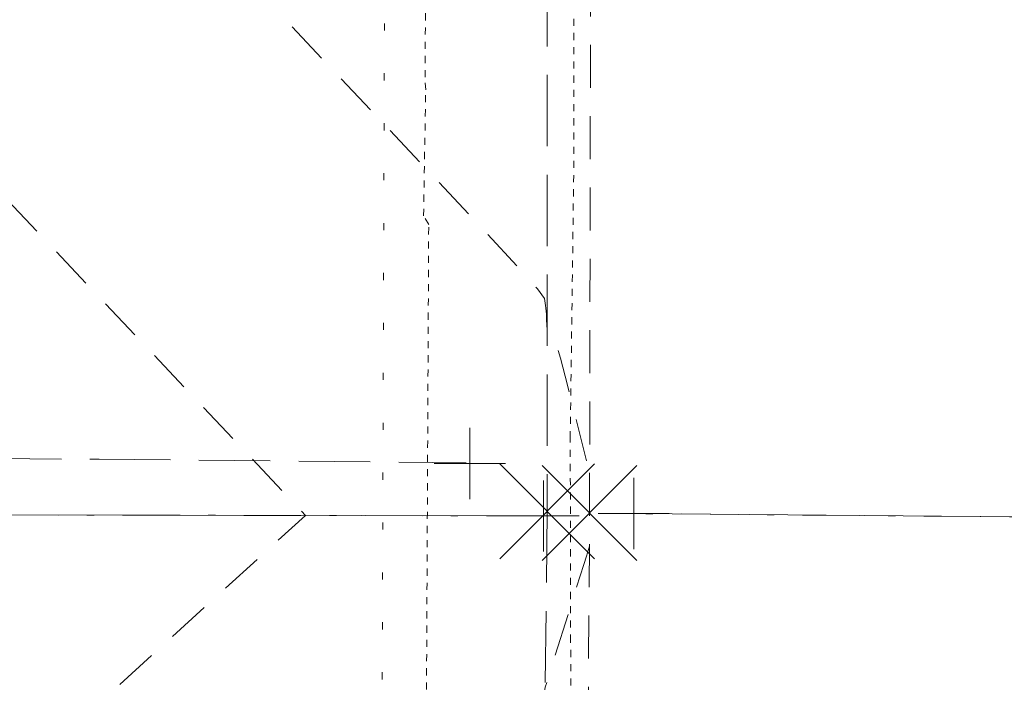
# Model space of a CAD drawing. Extents: x 146022 to 147316, y 438423 to 438809.
# Tile 303 of 322: x 147080 to 147094, y 438625 to 438634. Entities that reach past the tile are written whole.
import ezdxf

# ---------------------------------------------------------------- set-up
doc = ezdxf.new("R2010")
doc.units = 0
doc.header["$MEASUREMENT"] = 0
for name, pattern in [('bexisting', [0.12499975, 0.062499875, -0.062499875]), ('CENTER LINE DOUBLE SOLID', [0]), ('DGN Style 1', [0.6026886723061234, 0.001002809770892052, -0.6016858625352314]), ('DGN Style 2', [1.0028097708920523, 0.6016858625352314, -0.4011239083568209]), ('DGN Style 3', [1.403933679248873, 1.002809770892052, -0.4011239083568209]), ('DGN Style 4', [1.6054984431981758, 0.8022478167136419, -0.4011239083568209, 0.001002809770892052, -0.4011239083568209])]:
    doc.linetypes.add(name, pattern=pattern)
for name, color, linetype, lineweight in [('BR_X_Slab_Hidden', 6, 'bexisting', 0), ('BR_X_SV_Bottom_of_Beam', 230, 'DGN Style 3', 0), ('BR_X_SV_Deck_Top', 230, 'DGN Style 3', 0), ('DR_X_Erosion_Control', 7, 'DGN Style 1', 0), ('PM_X_CL_Double_Solid', 40, 'CENTER LINE DOUBLE SOLID', 0), ('PV_X_COP', 4, 'DGN Style 4', 0), ('SV_X_Break_Lines', 4, 'DGN Style 2', 0), ('SV_X_Random_Point (Construction)', 7, 'Continuous', 0)]:
    doc.layers.add(name, color=color, linetype=linetype, lineweight=lineweight)
doc.layers.add('SV_X_Shot_Marker (Construction)', color=40, linetype='Continuous', lineweight=0, transparency=0.5)

# ---------------------------------------------------------------- blocks, each defined once
blk = doc.blocks.new('SVPT_172')
at = {"layer": 'SV_X_Shot_Marker (Construction)', "transparency": 33554495}
for p, q in [((0, 0.02500000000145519), (0, -0.02499999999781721)), ((-0.0249999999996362, 0), (0.0249999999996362, 0))]:
    blk.add_line(p, q, dxfattribs=at)
blk.add_point((0, 0), dxfattribs=at)
blk = doc.blocks.new('SVPT_173')
at = {"layer": 'SV_X_Shot_Marker (Construction)', "transparency": 33554495}
for p, q in [((0, 0.02500000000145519), (0, -0.02499999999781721)), ((-0.0249999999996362, 0), (0.0249999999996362, 0))]:
    blk.add_line(p, q, dxfattribs=at)
blk.add_point((0, 0), dxfattribs=at)
blk = doc.blocks.new('X_96')
at = {"layer": 'SV_X_Random_Point (Construction)', "color": 7, "linetype": 'Continuous', "lineweight": 0, "transparency": 33554559}
for p, q in [((-0.03333333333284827, -0.03337499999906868), (0.03333333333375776, 0.03337499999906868)), ((-0.03333333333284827, 0.03337499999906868), (0.03333333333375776, -0.03337499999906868))]:
    blk.add_line(p, q, dxfattribs=at)
blk = doc.blocks.new('X_99')
at = {"layer": 'SV_X_Random_Point (Construction)', "color": 7, "linetype": 'Continuous', "lineweight": 0, "transparency": 33554559}
for p, q in [((-0.03333333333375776, -0.03337499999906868), (0.03333333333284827, 0.03337499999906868)), ((-0.03333333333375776, 0.03337499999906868), (0.03333333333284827, -0.03337499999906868))]:
    blk.add_line(p, q, dxfattribs=at)
blk = doc.blocks.new('SVPT_991')
at = {"layer": 'SV_X_Shot_Marker (Construction)', "transparency": 33554495}
for p, q in [((0, 0.02500000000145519), (0, -0.02499999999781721)), ((-0.0250000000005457, 3.637978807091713e-12), (0.0249999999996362, 3.637978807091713e-12))]:
    blk.add_line(p, q, dxfattribs=at)
blk.add_point((0, 3.637978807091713e-12), dxfattribs=at)
blk = doc.blocks.new('SVPT_992')
at = {"layer": 'SV_X_Shot_Marker (Construction)', "transparency": 33554495}
for p, q in [((0, 0.02500000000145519), (0, -0.02499999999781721)), ((-0.0250000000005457, 3.637978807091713e-12), (0.0249999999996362, 3.637978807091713e-12))]:
    blk.add_line(p, q, dxfattribs=at)
blk.add_point((0, 3.637978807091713e-12), dxfattribs=at)
blk = doc.blocks.new('SVPT_1134')
at = {"layer": 'SV_X_Shot_Marker (Construction)', "transparency": 33554495}
for p, q in [((9.094947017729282e-13, 0.02500000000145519), (9.094947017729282e-13, -0.02499999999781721)), ((-0.0249999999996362, 0), (0.0250000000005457, 0))]:
    blk.add_line(p, q, dxfattribs=at)
blk.add_point((9.094947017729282e-13, 0), dxfattribs=at)
blk = doc.blocks.new('*U1358', base_point=(146987.0690416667, 438628.4955, 1138.493))
at = {"layer": 'BR_X_SV_Deck_Top', "color": 136, "linetype": 'DGN Style 2', "lineweight": 0, "flags": 128}
for points, elevation in [([(147088.2677911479, 438642.4729197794), (147088.1623720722, 438642.8355876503), (147088.1422690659, 438642.8886300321), (147088.127139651, 438642.8923280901), (147088.1169838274, 438642.8466818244), (147088.1118015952, 438642.7516912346), (147088.1046137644, 438642.4325905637), (147088.0958052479, 438642.3276619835), (147088.074770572, 438642.2522017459), (147088.0415097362, 438642.206209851), (147087.996022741, 438642.1896862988), (147087.8117789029, 438642.1837836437), (147087.7482302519, 438642.1854721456), (147087.7313252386, 438642.1882916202), (147087.6994623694, 438642.1975659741), (147087.6388062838, 438642.200492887), (147087.2252490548, 438642.2030408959), (147085.8013915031, 438642.2001823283), (147085.0736626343, 438642.1974462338), (147084.4969106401, 438642.192957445), (147083.5155286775, 438642.1836380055), (147082.5150749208, 438642.1824060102), (147081.8276517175, 438642.18333994), (147078.5549974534, 438642.1881278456), (147077.7348983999, 438642.1850846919), (147074.3634029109, 438642.1578094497), (147073.9054106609, 438642.1549661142), (147073.3827764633, 438642.1531009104), (147072.7955003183, 438642.1522138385), (147072.1435822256, 438642.1523048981), (147069.7074267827, 438642.1541717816), (147069.2413511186, 438642.1539711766), (147068.9207177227, 438642.1532500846), (147068.7455265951, 438642.1520085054), (147068.4722732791, 438642.148003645), (147068.3809019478, 438642.1466588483), (147068.311727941, 438642.1456281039), (147068.2647512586, 438642.1449114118), (147068.2399719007, 438642.1445087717), (147068.2034900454, 438642.1438538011), (147068.1925198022, 438642.1398193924), (147068.1869704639, 438642.1282073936), (147068.1868420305, 438642.1090178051), (147068.192134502, 438642.0822506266), (147068.2134756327, 438642.0007680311), (147068.2351767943, 438641.9731321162), (147068.284274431, 438641.9513363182), (147068.3607685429, 438641.935380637), (147068.4646591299, 438641.9252650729), (147068.7782293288, 438641.9060770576), (147068.8812056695, 438641.9007356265), (147068.9549570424, 438641.8991023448), (147068.9994834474, 438641.9011772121), (147069.0147848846, 438641.9069602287), (147069.0180000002, 438641.9425999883), (147069.5432307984, 438642.1314615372), (147070.204220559, 438642.1192499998), (147070.1294686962, 438642.1111080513), (147070.0972303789, 438642.1054955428), (147070.0325519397, 438642.0921474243), (147069.9354333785, 438642.0710636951), (147069.8058746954, 438642.0422443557), (147069.4171313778, 438641.9550786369), (147069.3145451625, 438641.9008831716), (147069.2983440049, 438641.8036710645), (147069.368527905, 438641.6634423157), (147069.5250968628, 438641.4801969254), (147070.0577941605, 438640.9341870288), (147070.307235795, 438640.7104960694), (147070.6560377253, 438640.4489306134), (147071.1041999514, 438640.149490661), (147071.6517224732, 438639.8121762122), (147074.4386682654, 438638.1496682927), (147076.996035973, 438635.2230533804), (147077.5921067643, 438634.550943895), (147078.2843044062, 438633.7888789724), (147079.0726288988, 438632.9368586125), (147079.9570802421, 438631.9948828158), (147084.3088158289, 438627.3890997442), (147079.5373122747, 438623.0435655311), (147078.5551991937, 438622.1470402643), (147077.6537900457, 438621.3198362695), (147076.8330848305, 438620.561953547), (147076.0930835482, 438619.8733920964), (147072.8280534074, 438616.8218549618), (147070.3212297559, 438615.7608957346), (147070.0270437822, 438615.6389510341), (147069.8378290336, 438615.5632487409), (147069.7535855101, 438615.5337888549), (147069.6688977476, 438615.5168857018), (147069.6360573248, 438615.491196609), (147069.6010518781, 438615.4268066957), (147069.5638814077, 438615.3237159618), (147069.5245459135, 438615.1819244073), (147069.416764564, 438614.7522125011), (147069.3895794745, 438614.6104155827), (147069.3888602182, 438614.5073087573), (147069.4146067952, 438614.4428920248), (147069.4668192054, 438614.4171653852), (147069.7273346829, 438614.3903845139), (147070.022619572, 438614.3505677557), (147071.3044944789, 438614.1644835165), (147073.0984518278, 438614.1487898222), (147073.4752595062, 438614.145179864), (147073.8368436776, 438614.141075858), (147075.3770759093, 438614.1171480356), (147076.1484321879, 438614.1017534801), (147076.6273394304, 438614.0905189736), (147077.1683994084, 438614.0769263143), (147079.1639604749, 438614.0260390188), (147079.4292802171, 438614.0210944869), (147079.4900555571, 438614.0227014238), (147079.3462864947, 438614.03085983), (147078.6901764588, 438614.0613508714), (147078.5715774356, 438614.0702328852), (147078.7078628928, 438614.0740106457), (147079.0990328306, 438614.0726841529), (147083.7875708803, 438614.0189693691), (147084.9008911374, 438614.0041355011), (147087.1500758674, 438613.9661996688), (147087.6331420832, 438613.9612777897), (147087.7384463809, 438613.9624595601), (147087.8981655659, 438613.9688489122), (147087.950857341, 438613.957784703), (147087.9891432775, 438613.9198000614), (147088.0130233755, 438613.8548949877), (147088.0224976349, 438613.7630694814), (147088.0285545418, 438613.4823075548), (147088.0326428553, 438613.3981147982), (147088.0403651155, 438613.3561079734), (147088.0517213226, 438613.3562870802), (147088.0667114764, 438613.3986521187), (147088.1451447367, 438613.6947894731)], 1136.300000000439), ([(147088.2888607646, 438642.3242798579), (147088.2185813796, 438642.5660584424), (147088.2051793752, 438642.6014200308), (147088.1950930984, 438642.603885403), (147088.1883225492, 438642.5734545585), (147088.1848677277, 438642.5101274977), (147088.1800758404, 438642.2973937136), (147088.1702815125, 438642.2273053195), (147088.1444924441, 438642.1765904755), (147088.1027086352, 438642.1452491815), (147088.0449300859, 438642.1332814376), (147087.8100698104, 438642.1257571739), (147087.7632481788, 438642.1259940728), (147087.7290627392, 438642.1279095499), (147087.7075134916, 438642.1315036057), (147087.6668970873, 438642.1433258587), (147087.5895772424, 438642.1470568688), (147087.3880800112, 438642.1493832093), (147086.6125533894, 438642.1498218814), (147085.2473781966, 438642.1466609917), (147084.7594942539, 438642.1451963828), (147084.3197238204, 438642.1431732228), (147083.928066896, 438642.140591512), (147083.5845234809, 438642.1374512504), (147082.7325590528, 438642.1283324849), (147082.3335310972, 438642.1255715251), (147081.7754205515, 438642.12412772), (147081.0582274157, 438642.1240010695), (147080.1819516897, 438642.1251915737), (147077.6331063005, 438642.1301224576), (147076.7810091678, 438642.1316070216), (147076.1363518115, 438642.1323625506), (147075.6991342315, 438642.1323890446), (147075.4693564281, 438642.1316865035), (147074.8810861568, 438642.1267068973), (147074.9249018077, 438641.9967960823), (147074.9260371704, 438641.9716666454), (147074.9106651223, 438641.9519543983), (147074.8787856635, 438641.9376593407), (147074.8303987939, 438641.9287814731), (147074.6793572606, 438641.9123300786), (147074.6277003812, 438641.9064619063), (147074.5860108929, 438641.9011959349), (147074.5542887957, 438641.8965321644), (147074.5325340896, 438641.892470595), (147074.4878113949, 438641.8824426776), (147074.4760094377, 438641.8762077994), (147074.4741455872, 438641.8650241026), (147074.4822198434, 438641.8488915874), (147074.5002322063, 438641.8278102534), (147074.5615159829, 438641.7649949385), (147074.6943619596, 438641.6771320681), (147075.0469370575, 438641.4606549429), (147075.6192412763, 438641.1155635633), (147076.4112746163, 438640.641857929), (147080.6201314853, 438638.131131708), (147081.9824675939, 438636.5720938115), (147082.3333839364, 438636.1787220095), (147082.8022746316, 438635.6667657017), (147083.3891396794, 438635.0362248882), (147084.0939790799, 438634.2870995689), (147086.1308499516, 438632.1313193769), (147086.799909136, 438631.4193374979), (147087.2794335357, 438630.9002270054), (147087.5694231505, 438630.5739878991), (147087.6698779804, 438630.4406201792), (147087.6850444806, 438630.3421347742), (147087.6902096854, 438630.3039653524), (147087.6943304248, 438630.2633211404), (147087.6974066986, 438630.2202021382), (147087.699438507, 438630.1746083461), (147087.7064831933, 438629.9560628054), (147087.7811553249, 438629.9365900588), (147087.8043610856, 438629.8965153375), (147087.8419760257, 438629.7846366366), (147087.894000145, 438629.6009539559), (147087.9604334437, 438629.3454672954), (147088.3040769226, 438627.985653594)], 1136.200000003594), ([(147088.3001453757, 438626.9562292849), (147088.2584231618, 438626.8179886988), (147088.2221368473, 438626.7019536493), (147088.0881016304, 438626.2751492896), (147087.6797443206, 438624.9763524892), (147087.6506732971, 438624.754794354), (147087.5355542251, 438624.6133744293), (147087.2026560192, 438624.2840681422), (147086.6519786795, 438623.7668754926), (147085.8835222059, 438623.0617964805), (147082.7260142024, 438620.1849705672), (147082.0269505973, 438619.544714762), (147081.4467419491, 438619.0103032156), (147080.985388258, 438618.5817359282), (147079.1097325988, 438616.8287251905), (147075.668100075, 438615.3709074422), (147075.0163117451, 438615.0962728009), (147074.5359321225, 438614.8971479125), (147074.2269612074, 438614.7735327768), (147074.0893989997, 438614.7254273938), (147073.9511113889, 438614.6978260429), (147073.9045698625, 438614.6841210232), (147073.8686609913, 438614.6637069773), (147073.8433847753, 438614.636583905), (147073.8287412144, 438614.6027518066), (147073.8038685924, 438614.5035875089), (147073.816976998, 438614.4689752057), (147073.8749566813, 438614.4395115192), (147073.9778076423, 438614.4151964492), (147074.1255298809, 438614.396029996), (147074.579284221, 438614.3517842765), (147074.7269382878, 438614.3346105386), (147074.8295847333, 438614.3162736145), (147074.8872235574, 438614.2967735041), (147074.8998547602, 438614.2761102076), (147074.85378259, 438614.1769673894), (147074.8301454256, 438614.1624287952), (147074.8875206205, 438614.158107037), (147075.3769128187, 438614.1422254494), (147077.1274826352, 438614.0966224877), (147077.5269449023, 438614.0869944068), (147077.736417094, 438614.0836425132), (147077.7558992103, 438614.0865668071), (147077.5853912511, 438614.0957672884), (147076.6445773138, 438614.1395161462), (147076.477165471, 438614.1473769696), (147076.3385240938, 438614.1541431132), (147076.3202000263, 438614.155999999), (147076.283343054, 438614.2106528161), (147076.2941630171, 438614.2193471), (147076.3424187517, 438614.222007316), (147076.4281102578, 438614.2186334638), (147076.5512375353, 438614.2092255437), (147077.2131816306, 438614.1512424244), (147081.5581258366, 438614.1007574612), (147082.1433157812, 438614.0938843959), (147083.6309868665, 438614.075751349), (147083.9261428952, 438614.0717777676), (147084.2842735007, 438614.0663921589), (147084.7053786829, 438614.0595945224), (147085.1894584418, 438614.0513848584), (147086.5643039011, 438614.0276097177), (147087.0245465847, 438614.0201733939), (147087.374140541, 438614.0156957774), (147087.6130857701, 438614.0141768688), (147087.7413822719, 438614.0156166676), (147087.9359746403, 438614.0234010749), (147088.0000201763, 438614.016920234), (147088.0462125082, 438613.9916394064), (147088.0745516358, 438613.9475585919), (147088.0850375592, 438613.8846777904), (147088.0891957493, 438613.691929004), (147088.0920024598, 438613.6341289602), (147088.0973039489, 438613.6052904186), (147088.1051002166, 438613.6054133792), (147088.1153912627, 438613.6344978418), (147088.169237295, 438613.8378021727)], 1136.200000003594)]:
    blk.add_lwpolyline(points, dxfattribs=dict(at, elevation=elevation))

msp = doc.modelspace()

# ---------------------------------------------------------------- linework, layer by layer
at = {"layer": 'BR_X_Slab_Hidden'}
for points in [[(147086.0205963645, 438644.2280221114, 1131.869941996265), (147088.0498467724, 438644.3318006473, 1132.604340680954), (147088.061348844, 438641.9256313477, 1132.566015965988), (147088.0799445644, 438636.7729191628, 1132.70932109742), (147088.0830555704, 438632.3750524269, 1132.800679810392), (147088.0318441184, 438628.5142939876, 1132.811842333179), (147088.0370855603, 438625.6979544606, 1132.744030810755), (147088.0513686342, 438622.5163388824, 1132.74773456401), (147087.9722478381, 438618.2974567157, 1132.617705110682), (147087.9857107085, 438614.996100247, 1132.614349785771), (147087.9518686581, 438611.9298060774, 1132.534507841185), (147085.9788555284, 438611.9073040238, 1131.94121345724)], [(147085.9788555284, 438611.9073040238, 1131.94121345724), (147085.9618619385, 438615.5395122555, 1131.97793540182), (147085.9660462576, 438615.6188445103, 1131.904070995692), (147085.9538617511, 438617.6256179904, 1131.904767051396), (147085.9612531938, 438617.7296861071, 1132.037465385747), (147085.9647582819, 438619.5502766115, 1132.030536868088), (147086.0094433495, 438619.6294118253, 1132.091937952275), (147086.0510878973, 438622.7163163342, 1132.084454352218), (147086.0022505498, 438622.8299337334, 1132.043321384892), (147085.9642040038, 438624.6701130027, 1132.047511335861), (147086.0104718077, 438624.741483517, 1132.145251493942), (147086.0417869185, 438631.4795460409, 1132.167661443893), (147085.9698461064, 438631.6000454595, 1132.100466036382), (147085.9998700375, 438633.3734422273, 1132.050470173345), (147085.9905754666, 438633.5498676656, 1132.100379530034), (147086.0241301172, 438638.4958257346, 1132.034626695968), (147085.9937954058, 438638.5747254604, 1131.942195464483), (147086.0205963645, 438644.2280221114, 1131.869941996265)]]:
    msp.add_polyline3d(points, dxfattribs=at)
at = {"layer": 'BR_X_SV_Bottom_of_Beam'}
msp.add_polyline3d([(146942.0445284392, 438628.6957787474, 1134.969300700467), (146947.1022344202, 438628.6863976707, 1134.90426154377), (146956.3067715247, 438628.5832936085, 1134.77999943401), (146965.6227609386, 438628.65050076, 1134.677031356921), (146972.7749482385, 438628.5625450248, 1134.578005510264), (146980.7547220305, 438628.5484511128, 1134.442773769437), (146989.3393199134, 438628.5298446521, 1134.334115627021), (147000.3967474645, 438628.4141560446, 1134.158996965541), (147012.1618348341, 438628.2934307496, 1133.969736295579), (147025.3931924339, 438628.3735768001, 1133.750546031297), (147036.1930000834, 438628.2605889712, 1133.583189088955), (147045.9342107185, 438628.3835424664, 1133.474755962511), (147053.4424804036, 438628.2363058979, 1133.313708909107), (147060.8699207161, 438628.2976673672, 1133.197053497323), (147071.4530575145, 438628.2462095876, 1133.040218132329), (147081.4084578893, 438628.1794106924, 1132.843609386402), (147086.5674718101, 438628.1306181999, 1132.759042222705)], dxfattribs=at)
at = {"layer": 'BR_X_SV_Deck_Top'}
msp.add_polyline3d([(147064.234, 438642.176, 1136.408), (147067.311, 438642.153, 1136.381), (147068.174, 438642.144, 1136.301), (147068.195, 438641.929, 1136.319), (147069.019, 438641.89, 1136.302), (147069.014, 438642.153, 1136.292), (147069.874, 438642.1179999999, 1136.305), (147074.365, 438642.135, 1136.237), (147075.174, 438642.122, 1136.179), (147075.147, 438641.873, 1136.187), (147075.996, 438641.921, 1136.177), (147075.997, 438642.103, 1136.175), (147076.979, 438642.0909999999, 1136.207), (147081.267, 438642.082, 1136.133), (147082.134, 438642.061, 1136.079), (147082.158, 438641.889, 1136.072), (147082.948, 438641.871, 1136.046), (147083.015, 438642.06, 1136.044), (147087.566, 438642.058, 1136.02), (147087.704, 438642.007, 1136.003), (147087.707, 438627.448, 1136.241), (147087.59, 438616.838, 1136.065)], dxfattribs=at)
at = {"layer": 'DR_X_Erosion_Control'}
msp.add_3dface([(147055.879, 438648.608, 1118.878), (147055.015, 438611.604, 1118.451), (147085.342, 438610.355, 1130.7), (147085.457, 438645.985, 1130.777)], dxfattribs=at)
at = {"layer": 'PM_X_CL_Double_Solid', "extrusion": (0.01514799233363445, 0.1836506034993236, 0.982874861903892), "elevation": 83899.04183395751, "flags": 128}
msp.add_lwpolyline([(-110590.236749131, -441336.2975227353), (-110561.3628156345, -441333.5896026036), (-110534.3960917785, -441331.5654458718)], dxfattribs=at)
at = {"layer": 'PM_X_CL_Double_Solid'}
msp.add_polyline3d([(147087.655, 438627.383, 1136.247), (147062.969, 438627.428, 1136.638), (147032.705, 438627.494, 1137.173), (147002.584, 438627.585, 1137.646), (146972.4, 438627.623, 1138.068), (146942.296, 438627.734, 1138.447), (146913.489, 438627.964, 1138.832)], dxfattribs=at)
at = {"layer": 'PV_X_COP'}
for points in [[(147087.655, 438627.383, 1136.247), (147062.969, 438627.428, 1136.638), (147032.705, 438627.494, 1137.173), (147002.584, 438627.585, 1137.646), (146972.4, 438627.623, 1138.068), (146942.296, 438627.734, 1138.447), (146913.489, 438627.964, 1138.832)], [(147315.189, 438626.816, 1130.45), (147284.338, 438627.514, 1131.439), (147255.033, 438627.501, 1132.374), (147220.198, 438627.333, 1133.471), (147218.672, 438627.494, 1133.518), (147182.855, 438626.7049999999, 1134.505), (147144.958, 438627.461, 1135.336), (147115.963, 438627.182, 1135.835), (147088.924, 438627.416, 1136.208)]]:
    msp.add_polyline3d(points, dxfattribs=at)
at = {"layer": 'SV_X_Break_Lines', "extrusion": (-0.9911970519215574, 0.003785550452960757, 0.1323407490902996), "elevation": -143982.6794442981, "flags": 128}
msp.add_lwpolyline([(-439200.5793097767, 20369.94396240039), (-439185.9763093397, 20370.15380814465), (-439172.7030967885, 20369.92479379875)], dxfattribs=at)

# ---------------------------------------------------------------- block references
at = {"layer": 'BR_X_SV_Deck_Top'}
msp.add_blockref('*U1358', (146987.0690416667, 438628.4955, 1138.493), dxfattribs=at)
at = {"layer": 'SV_X_Random_Point (Construction)', "color": 7, "linetype": 'Continuous', "lineweight": 0, "transparency": 33554559, "xscale": 20, "yscale": 20, "zscale": 20}
for name, p in [('X_99', (147087.707, 438627.448, 1136.241)), ('X_96', (147088.303, 438627.424, 1136.208))]:
    msp.add_blockref(name, p, dxfattribs=at)
at = {"layer": 'SV_X_Shot_Marker (Construction)', "transparency": 33554495, "xscale": 20, "yscale": 20, "zscale": 20}
for name, p in [('SVPT_1134', (147086.621, 438628.119, 1132.746)), ('SVPT_991', (147087.655, 438627.383, 1136.247)), ('SVPT_992', (147087.655, 438627.383, 1136.247)), ('SVPT_172', (147088.924, 438627.416, 1136.208)), ('SVPT_173', (147088.924, 438627.416, 1136.208))]:
    msp.add_blockref(name, p, dxfattribs=at)

doc.saveas('drawing.dxf')
